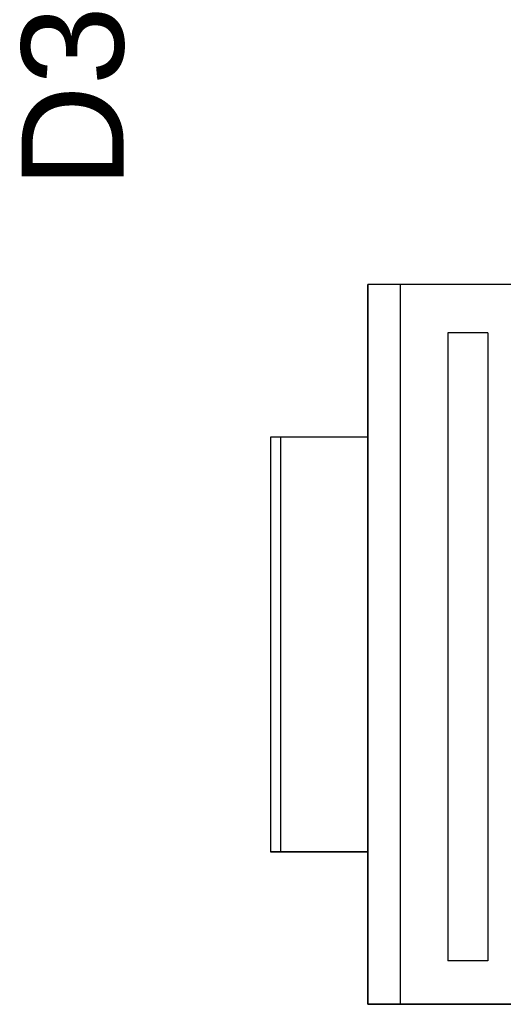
# Model space of a CAD drawing. Header units: inches. Extents: x 0 to 474, y -297 to 0.
# Tile 259 of 303: x 232.13 to 234.56, y -133.43 to -128.48. Entities that reach past the tile are written whole.
import ezdxf

# ---------------------------------------------------------------- set-up
doc = ezdxf.new("R2010")
doc.units = ezdxf.units.IN
doc.header["$MEASUREMENT"] = 0
doc.styles.add('Arial0', font='arial.ttf', dxfattribs={"height": 3.644212})

msp = doc.modelspace()

# ---------------------------------------------------------------- linework, layer by layer
at = {"color": 7, "true_color": 0xffffff}
for p, q in [((238.1968, -129.8148), (233.8818, -129.8148)), ((233.8818, -129.8148), (233.8818, -130.5828)), ((233.8818, -133.4348), (233.8818, -129.8148)), ((234.0438, -129.8148), (233.8818, -129.8148)), ((234.0438, -129.8148), (234.0438, -133.4348)), ((238.0358, -129.8148), (234.0438, -129.8148)), ((234.2828, -130.0578), (234.2828, -133.2158)), ((234.4848, -130.0578), (234.2828, -130.0578)), ((234.4848, -130.0578), (234.4848, -133.2158)), ((233.8818, -130.5828), (233.3918, -130.5828)), ((233.3918, -130.5828), (233.3918, -132.6678)), ((233.3938, -130.5828), (233.3918, -130.5828)), ((233.3918, -130.5828), (233.3918, -132.6678)), ((233.3968, -130.5828), (233.3938, -130.5828)), ((233.4028, -130.5828), (233.3968, -130.5828)), ((233.4108, -130.5828), (233.4028, -130.5828)), ((233.4208, -130.5828), (233.4108, -130.5828)), ((233.4308, -130.5828), (233.4208, -130.5828)), ((233.4418, -130.5828), (233.4308, -130.5828)), ((233.8818, -130.5828), (233.4418, -130.5828)), ((233.4418, -130.5828), (233.4418, -132.6678)), ((233.8818, -130.5828), (233.8818, -132.6678)), ((233.3918, -132.6678), (233.8818, -132.6678)), ((233.3938, -132.6678), (233.3918, -132.6678)), ((233.3968, -132.6678), (233.3938, -132.6678)), ((233.4028, -132.6678), (233.3968, -132.6678)), ((233.4108, -132.6678), (233.4028, -132.6678)), ((233.4208, -132.6678), (233.4108, -132.6678)), ((233.4308, -132.6678), (233.4208, -132.6678)), ((233.4418, -132.6678), (233.4308, -132.6678)), ((233.8818, -132.6678), (233.4418, -132.6678)), ((233.8818, -132.6678), (233.8818, -133.4348)), ((234.4848, -133.2158), (234.2828, -133.2158)), ((233.8818, -133.4348), (238.1968, -133.4348)), ((234.0438, -133.4348), (233.8818, -133.4348)), ((238.0358, -133.4348), (234.0438, -133.4348))]:
    msp.add_line(p, q, dxfattribs=at)
at = {"color": 18, "true_color": 0x000000}
for p, q in [((238.1968, -129.8148), (233.8818, -129.8148)), ((233.8818, -129.8148), (233.8818, -130.5828)), ((233.8818, -133.4348), (233.8818, -129.8148)), ((234.0438, -129.8148), (233.8818, -129.8148)), ((234.0438, -129.8148), (234.0438, -133.4348)), ((238.0358, -129.8148), (234.0438, -129.8148)), ((234.2828, -130.0578), (234.2828, -133.2158)), ((234.4848, -130.0578), (234.2828, -130.0578)), ((234.4848, -130.0578), (234.4848, -133.2158)), ((233.8818, -130.5828), (233.3918, -130.5828)), ((233.3918, -130.5828), (233.3918, -132.6678)), ((233.3938, -130.5828), (233.3918, -130.5828)), ((233.3918, -130.5828), (233.3918, -132.6678)), ((233.3968, -130.5828), (233.3938, -130.5828)), ((233.4028, -130.5828), (233.3968, -130.5828)), ((233.4108, -130.5828), (233.4028, -130.5828)), ((233.4208, -130.5828), (233.4108, -130.5828)), ((233.4308, -130.5828), (233.4208, -130.5828)), ((233.4418, -130.5828), (233.4308, -130.5828)), ((233.8818, -130.5828), (233.4418, -130.5828)), ((233.4418, -130.5828), (233.4418, -132.6678)), ((233.8818, -130.5828), (233.8818, -132.6678)), ((233.3918, -132.6678), (233.8818, -132.6678)), ((233.3938, -132.6678), (233.3918, -132.6678)), ((233.3968, -132.6678), (233.3938, -132.6678)), ((233.4028, -132.6678), (233.3968, -132.6678)), ((233.4108, -132.6678), (233.4028, -132.6678)), ((233.4208, -132.6678), (233.4108, -132.6678)), ((233.4308, -132.6678), (233.4208, -132.6678)), ((233.4418, -132.6678), (233.4308, -132.6678)), ((233.8818, -132.6678), (233.4418, -132.6678)), ((233.8818, -132.6678), (233.8818, -133.4348)), ((234.4848, -133.2158), (234.2828, -133.2158)), ((233.8818, -133.4348), (238.1968, -133.4348)), ((234.0438, -133.4348), (233.8818, -133.4348)), ((238.0358, -133.4348), (234.0438, -133.4348))]:
    msp.add_line(p, q, dxfattribs=at)

# ---------------------------------------------------------------- texts
at = {"color": 18, "true_color": 0x000000, "style": 'Arial0'}
msp.add_text('D303', height=0.51293, rotation=90, dxfattribs=at).set_placement((232.6524, -129.3294))

doc.saveas('drawing.dxf')
